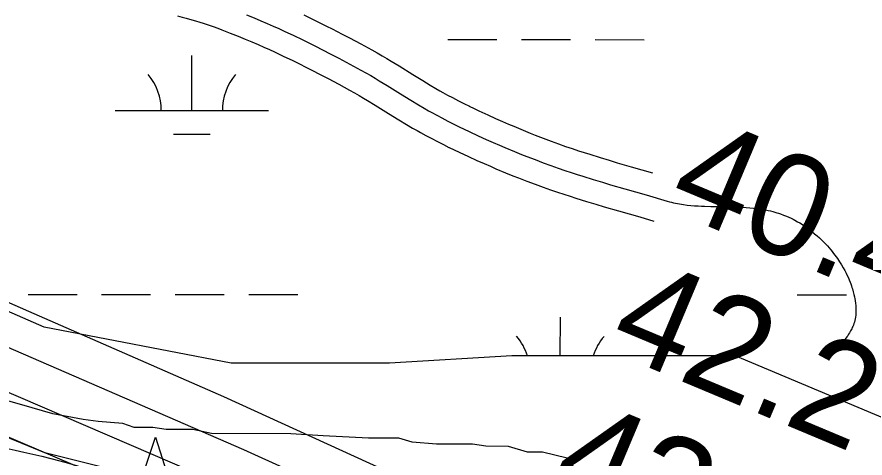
# Model space of a CAD drawing. Extents: x 3245246 to 3283090, y 806824 to 832173.
# Drawn here: x 3266863 to 3267417, y 822960 to 823248 of the extents above; entities that cross this region are included whole.
import ezdxf

# ---------------------------------------------------------------- set-up
doc = ezdxf.new("R2010")
doc.units = 0
for name, color, linetype in [('V-CHAN-NAID', 7, 'Continuous'), ('V-RIVR-RANG', 7, 'Continuous'), ('V-ROAD-CNTR', 7, 'Continuous'), ('V-SITE-VEGE', 7, 'Continuous'), ('V-TOPO-MAJR', 7, 'Continuous'), ('V-TOPO-MINR', 7, 'Continuous'), ('V-WETL-SWMP', 7, 'Continuous')]:
    doc.layers.add(name, color=color, linetype=linetype)

msp = doc.modelspace()

# ---------------------------------------------------------------- linework, layer by layer
at = {"layer": 'V-CHAN-NAID'}
msp.add_lwpolyline([(3266942.29, 822909.72), (3266932.71, 822909.79), (3266953.83, 822973.27), (3266974.06, 822909.5), (3266964.47, 822909.56), (3266962.89, 822910.14), (3266960.8, 822910.76), (3266958.76, 822911.21), (3266956.72, 822911.52), (3266955.56, 822911.63), (3266954.02, 822911.72), (3266952.3, 822911.71), (3266950.93, 822911.64), (3266949.02, 822911.44), (3266947.66, 822911.22), (3266945.87, 822910.84), (3266944.34, 822910.42), (3266943.31, 822910.09)], close=True, dxfattribs=at)
at = {"layer": 'V-ROAD-CNTR'}
for points in [[(3267463.29, 822871.03), (3267307.43, 822934.08), (3267219.4, 822948.45), (3267104.68, 822934.55), (3266995.65, 822934.55), (3266881.55, 822963.07), (3266786.35, 823002.17), (3266604.9, 823080.06), (3266300.51, 823251.17)], [(3266968.15, 823248.46), (3266971.11, 823247.7), (3266973.68, 823247.02), (3266975.91, 823246.4), (3266979.86, 823245.25), (3266982.78, 823244.36), (3266984.94, 823243.67), (3266988.22, 823242.57), (3266991.5, 823241.42), (3266994.37, 823240.36), (3266997.16, 823239.32), (3267002.58, 823237.24), (3267007.61, 823235.24), (3267012.29, 823233.32), (3267016.65, 823231.48), (3267020.72, 823229.72), (3267024.52, 823228.05), (3267028.07, 823226.45), (3267031.37, 823224.94), (3267037.58, 823222.02), (3267042.98, 823219.42), (3267047.68, 823217.1), (3267051.79, 823215.05), (3267055.37, 823213.23), (3267061.67, 823209.98), (3267066.35, 823207.52), (3267073.42, 823203.74), (3267080.44, 823199.92), (3267083.65, 823198.13), (3267086.63, 823196.43), (3267089.42, 823194.78), (3267092.03, 823193.22), (3267096.99, 823190.2), (3267105.76, 823184.75), (3267112.44, 823180.61), (3267117.55, 823177.51), (3267121.46, 823175.2), (3267124.43, 823173.48), (3267126.71, 823172.2), (3267130.12, 823170.32), (3267133.57, 823168.48), (3267137.74, 823166.34), (3267141.64, 823164.38), (3267145.25, 823162.59)], [(3267013.23, 823249.15), (3267018.05, 823247.17), (3267022.54, 823245.28), (3267026.73, 823243.47), (3267030.63, 823241.74), (3267034.27, 823240.1), (3267037.68, 823238.54), (3267044.02, 823235.57), (3267049.54, 823232.91), (3267054.35, 823230.54), (3267058.55, 823228.44), (3267062.21, 823226.58), (3267068.6, 823223.28), (3267073.38, 823220.77), (3267080.53, 823216.95), (3267087.68, 823213.06), (3267091.04, 823211.19), (3267094.16, 823209.4), (3267097.08, 823207.68), (3267099.79, 823206.06), (3267104.85, 823202.97), (3267113.66, 823197.5), (3267120.28, 823193.4), (3267125.26, 823190.38), (3267129.03, 823188.15), (3267131.87, 823186.51), (3267134.01, 823185.3), (3267137.25, 823183.51), (3267140.52, 823181.78), (3267144.55, 823179.71), (3267148.34, 823177.79), (3267151.91, 823176.03)], [(3267050.46, 823249.11), (3267056.11, 823246.39), (3267061.02, 823243.98), (3267065.3, 823241.83), (3267069.05, 823239.93), (3267075.53, 823236.59), (3267080.4, 823234.03), (3267087.65, 823230.15), (3267094.91, 823226.2), (3267098.42, 823224.25), (3267101.7, 823222.37), (3267104.73, 823220.59), (3267107.55, 823218.9), (3267112.72, 823215.74), (3267121.57, 823210.24), (3267128.12, 823206.19), (3267132.97, 823203.24), (3267136.6, 823201.1), (3267139.31, 823199.53), (3267141.32, 823198.4), (3267144.38, 823196.71), (3267147.47, 823195.07), (3267151.36, 823193.07), (3267155.05, 823191.21), (3267158.56, 823189.47)], [(3267158.47, 823189.52), (3267161.77, 823187.91), (3267164.82, 823186.46), (3267170.62, 823183.75), (3267175.69, 823181.44), (3267180.16, 823179.46), (3267184.08, 823177.76), (3267187.5, 823176.31), (3267193.58, 823173.78), (3267198.15, 823171.94), (3267201.57, 823170.58), (3267206.76, 823168.57), (3267211.95, 823166.61), (3267216.8, 823164.84), (3267221.36, 823163.23), (3267225.65, 823161.76), (3267229.69, 823160.41), (3267233.5, 823159.17), (3267237.06, 823158.03), (3267243.83, 823155.93), (3267249.76, 823154.13), (3267254.96, 823152.58), (3267264.14, 823149.91), (3267277.95, 823145.94)], [(3267151.91, 823176.03), (3267155.26, 823174.4), (3267158.41, 823172.89), (3267164.34, 823170.12), (3267169.55, 823167.76), (3267174.13, 823165.73), (3267178.16, 823163.98), (3267181.69, 823162.48), (3267187.9, 823159.9), (3267192.58, 823158.01), (3267196.1, 823156.62), (3267201.4, 823154.56), (3267206.73, 823152.55), (3267211.73, 823150.73), (3267216.43, 823149.07), (3267220.84, 823147.55), (3267224.99, 823146.17), (3267228.89, 823144.9), (3267232.55, 823143.73), (3267239.42, 823141.59), (3267245.45, 823139.76), (3267250.73, 823138.19), (3267259.97, 823135.5), (3267273.85, 823131.51), (3267287.71, 823127.5), (3267289.09, 823127.11), (3267290.46, 823126.76), (3267291.8, 823126.44), (3267293.13, 823126.15), (3267294.43, 823125.89), (3267295.72, 823125.65), (3267298.26, 823125.25), (3267300.73, 823124.92), (3267303.13, 823124.67), (3267305.46, 823124.47), (3267307.72, 823124.31), (3267309.92, 823124.19), (3267312.05, 823124.11), (3267316.18, 823123.99), (3267323.96, 823123.89), (3267327.38, 823123.84), (3267330.58, 823123.77), (3267333.58, 823123.68), (3267336.4, 823123.55), (3267339.04, 823123.38), (3267341.51, 823123.18), (3267343.83, 823122.95), (3267346.01, 823122.68), (3267348.05, 823122.39), (3267349.96, 823122.08), (3267351.74, 823121.74), (3267353.42, 823121.39), (3267354.99, 823121.03), (3267356.46, 823120.65), (3267357.84, 823120.27), (3267359.13, 823119.89), (3267360.34, 823119.51), (3267361.47, 823119.13), (3267363.59, 823118.35), (3267365.44, 823117.61), (3267367.06, 823116.9), (3267368.48, 823116.24), (3267369.72, 823115.63), (3267370.8, 823115.07), (3267372.69, 823114.02), (3267374.1, 823113.18), (3267375.16, 823112.53), (3267376.75, 823111.49), (3267378.33, 823110.39), (3267380.25, 823108.98), (3267382.06, 823107.57), (3267383.77, 823106.18), (3267385.37, 823104.8), (3267386.89, 823103.44), (3267388.31, 823102.1), (3267389.65, 823100.77), (3267390.92, 823099.48), (3267392.11, 823098.2), (3267393.23, 823096.95), (3267394.28, 823095.72), (3267395.27, 823094.53), (3267396.21, 823093.35), (3267397.08, 823092.21), (3267397.91, 823091.09), (3267398.69, 823090), (3267399.42, 823088.94), (3267400.11, 823087.91)], [(3267145.35, 823162.54), (3267148.74, 823160.89), (3267152, 823159.33), (3267158.06, 823156.5), (3267163.41, 823154.07), (3267168.11, 823151.99), (3267172.24, 823150.2), (3267175.88, 823148.65), (3267182.21, 823146.02), (3267187.01, 823144.08), (3267190.63, 823142.65), (3267196.05, 823140.55), (3267201.51, 823138.49), (3267206.65, 823136.61), (3267211.5, 823134.9), (3267216.04, 823133.34), (3267220.29, 823131.92), (3267224.28, 823130.62), (3267228.04, 823129.42), (3267235.02, 823127.25), (3267241.14, 823125.39), (3267246.49, 823123.8), (3267255.8, 823121.09), (3267269.7, 823117.1), (3267278.83, 823114.46)], [(3267400.11, 823087.91), (3267401.38, 823085.89), (3267402.5, 823083.98), (3267403.49, 823082.18), (3267404.37, 823080.48), (3267405.14, 823078.88), (3267405.82, 823077.37), (3267406.42, 823075.96), (3267406.94, 823074.63), (3267407.41, 823073.39), (3267407.82, 823072.22), (3267408.18, 823071.12), (3267408.49, 823070.09), (3267409.03, 823068.16), (3267409.45, 823066.48), (3267409.76, 823065.01), (3267410.01, 823063.73), (3267410.19, 823062.61), (3267410.46, 823060.65), (3267410.61, 823059.2), (3267410.69, 823058.11), (3267410.76, 823056.48), (3267410.78, 823054.87), (3267410.77, 823054.2), (3267410.73, 823053.55), (3267410.68, 823052.92), (3267410.51, 823051.69), (3267410.29, 823050.53), (3267410.03, 823049.44), (3267409.74, 823048.41), (3267409.42, 823047.45), (3267409.08, 823046.54), (3267408.74, 823045.69), (3267408.39, 823044.9), (3267408.03, 823044.15), (3267407.32, 823042.75), (3267406.63, 823041.54), (3267405.98, 823040.48), (3267405.37, 823039.56), (3267404.82, 823038.75), (3267403.8, 823037.36), (3267402.99, 823036.32), (3267402.36, 823035.55), (3267401.37, 823034.4), (3267400.34, 823033.27)]]:
    msp.add_lwpolyline(points, dxfattribs=at)
msp.add_spline([(3265843.13, 823432.94), (3265858.98, 823417.12), (3265884.36, 823393.48), (3265921.56, 823385.9), (3265988.57, 823351.07), (3266047.21, 823332.33), (3266110.89, 823317.69), (3266174.63, 823302.49), (3266237.94, 823256.14), (3266318.96, 823213.69), (3266446.25, 823144.04), (3266598.22, 823070.18), (3266698.27, 823024.21), (3266809.76, 822977.55), (3266902.83, 822954.65), (3266981.51, 822929.37), (3267047.02, 822922.93), (3267126.67, 822926.97), (3267196.8, 822934.46), (3267240.76, 822931.16), (3267315.46, 822929.02), (3267389.48, 822902.91), (3267472.52, 822855.33), (3267548.21, 822799.11), (3267673.18, 822703.23), (3267729.53, 822659.19), (3267800.82, 822580.02), (3267841.58, 822514.78), (3267890.36, 822443.64), (3267961.46, 822390.31), (3268026.22, 822347.95), (3268097.47, 822313.66), (3268226.82, 822221.48), (3268328.91, 822136.16), (3268437.97, 822030.19), (3268539.63, 821913.73), (3268611.4, 821855.02), (3268669.68, 821832.99), (3268741.62, 821835.21), (3268780.98, 821862.31), (3268824.18, 821916.6), (3268873.06, 822006.27), (3268932.52, 822098.07), (3268972.12, 822145.49), (3269019.4, 822162.03), (3269055.98, 822158.33), (3269086.75, 822138.72), (3269215.73, 821995.56), (3269467.12, 821682.49), (3269665.02, 821425.34), (3269890.24, 821132.34), (3269935.57, 821060.84), (3269937.76, 820947.01), (3269911.92, 820878.37), (3269882.42, 820803.43), (3269850.37, 820754.68), (3269820.83, 820702.94), (3269847.45, 820661.45), (3269995.31, 820504.9), (3270135.08, 820342.32), (3270215.8, 820249.25), (3270280.88, 820161.54), (3270409.84, 819983.24), (3270585.16, 819734.7), (3270723.07, 819531.19), (3270847.77, 819342.24), (3270941.21, 819194.89), (3271024.16, 819065.03), (3271103.72, 818955.95), (3271217.86, 818809.2), (3271322.11, 818665.04), (3271450.94, 818481.15), (3271547.8, 818329.85), (3271656.16, 818158.96), (3271778.9, 817965.4), (3271939.04, 817707.54), (3272036.56, 817466.51), (3272126.72, 817285.29), (3272211.94, 817051.13), (3272318, 816867.47), (3272429.35, 816683.19), (3272508.65, 816556.22), (3272571.56, 816398.68), (3272670.41, 816197), (3272779.92, 816022.86), (3272872.13, 815803.22), (3272964.65, 815556.57)], degree=3, dxfattribs=at)
at = {"layer": 'V-SITE-VEGE'}
for p, q in [((3266873.21, 822992.4), (3266855.96, 822997.43)), ((3266886.77, 822988.63), (3266873.21, 822992.4)), ((3266906.49, 822984.82), (3266886.77, 822988.63)), ((3266916.35, 822983.53), (3266906.49, 822984.82)), ((3266932.39, 822982.21), (3266916.35, 822983.53)), ((3266939.78, 822979.7), (3266932.39, 822982.21)), ((3266952.12, 822979.64), (3266939.78, 822979.7)), ((3266960.75, 822978.36), (3266952.12, 822979.64)), ((3266978.03, 822978.26), (3266960.75, 822978.36)), ((3266990.35, 822975.73), (3266978.03, 822978.26)), ((3267042.18, 822975.45), (3266990.35, 822975.73)), ((3267063.16, 822974.1), (3267042.18, 822975.45)), ((3267092.77, 822972.71), (3267063.16, 822974.1)), ((3267112.51, 822972.6), (3267092.77, 822972.71)), ((3267121.14, 822970.09), (3267112.51, 822972.6)), ((3267137.17, 822968.77), (3267121.14, 822970.09)), ((3267160.62, 822968.64), (3267137.17, 822968.77)), ((3267169.25, 822967.36), (3267160.62, 822968.64)), ((3267184.06, 822967.28), (3267169.25, 822967.36)), ((3267196.38, 822963.51), (3267184.06, 822967.28)), ((3267206.25, 822963.46), (3267196.38, 822963.51)), ((3267222.27, 822959.67), (3267206.25, 822963.46))]:
    msp.add_line(p, q, dxfattribs=at)
at = {"layer": 'V-TOPO-MAJR'}
msp.add_lwpolyline([(3267533.89, 822675.29), (3267409.12, 822744.33), (3267282.87, 822810.4), (3267154.39, 822872.04), (3267024.43, 822930.72), (3266660.24, 823087.56), (3266619.52, 823104.2), (3266578.43, 823119.8), (3266536.79, 823133.86), (3266494.78, 823146.88), (3266452.4, 823158.78), (3266409.89, 823170.21), (3266367.21, 823180.95), (3266324.4, 823191.22), (3266304.46, 823195.83), (3266251.56, 823207.88), (3266198.6, 823219.69), (3266145.57, 823231.13), (3266092.48, 823242.34), (3265645.66, 823335.1)], dxfattribs=at)
at = {"layer": 'V-TOPO-MINR'}
for points in [[(3267501.88, 822664.58), (3267388.22, 822727.39), (3267273.18, 822787.43), (3267156.07, 822843.33), (3267037.58, 822896.46), (3266750.68, 823018.99), (3266693.41, 823042.18), (3266635.62, 823063.9), (3266577.05, 823083.41), (3266517.96, 823101.46), (3266458.35, 823117.92), (3266398.58, 823133.74), (3266338.56, 823148.6), (3266278.38, 823162.83), (3266247.89, 823169.78), (3266172.28, 823186.74), (3266096.6, 823203.35), (3266020.81, 823219.45), (3265944.95, 823235.2), (3265602.28, 823305.14)], [(3267430.02, 822761.27), (3267292.57, 822833.42), (3267152.74, 822900.84), (3267011.34, 822965.13), (3266568.34, 823157.5), (3266544.42, 823167.37), (3266520.27, 823176.64), (3266495.8, 823185.01), (3266471.11, 823192.78), (3266446.2, 823199.88), (3266421.22, 823206.69), (3266396.12, 823213.08), (3266370.95, 823219.18), (3266360.04, 823221.72), (3266329.4, 823229.06), (3266298.83, 823236.65), (3266268.34, 823244.6), (3266237.92, 823252.79)], [(3267450.93, 822778.23), (3267302.29, 822856.46), (3267151.14, 822929.73), (3266998.32, 822999.69), (3266474.91, 823228.89), (3266468.02, 823231.76), (3266461.07, 823234.46), (3266454.03, 823236.9), (3266446.92, 823239.16), (3266439.75, 823241.24), (3266432.56, 823243.22), (3266425.33, 823245.08), (3266418.07, 823246.84), (3266415.08, 823247.54), (3266406.35, 823249.69)]]:
    msp.add_lwpolyline(points, dxfattribs=at)
at = {"layer": 'V-WETL-SWMP'}
for p, q in [((3267144.58, 823232.95), (3267176.58, 823232.94)), ((3267192.58, 823232.93), (3267224.58, 823232.92)), ((3267240.58, 823232.91), (3267272.58, 823232.9)), ((3266977.49, 823186.6), (3266977.51, 823222.6)), ((3266927.49, 823186.62), (3267027.49, 823186.58)), ((3266965.49, 823171.17), (3266989.49, 823171.16)), ((3266870.6, 823066.57), (3266902.6, 823066.56)), ((3266918.6, 823066.55), (3266950.6, 823066.54)), ((3266966.6, 823066.53), (3266998.6, 823066.52)), ((3267014.6, 823066.51), (3267046.6, 823066.5)), ((3267372.5, 823066.35), (3267404.5, 823066.34)), ((3267217.9, 823026.38), (3267217.91, 823051.68))]:
    msp.add_line(p, q, dxfattribs=at)
msp.add_lwpolyline([(3267477.48, 822965.28), (3267331.92, 823026.38), (3267186.36, 823026.38), (3267106.53, 823021.68), (3267003.23, 823021.68), (3266881.15, 823045.17), (3266730.89, 823110.97), (3266101.7, 823392.94)], dxfattribs=at)
for centre, start, end in [((3266922.25, 823187.1), 359.2032, 40.7468), ((3267032.74, 823187.05), 139.2032, 180.7468), ((3267162.65, 823016.18), 16.8162, 40.7468), ((3267273.13, 823016.13), 139.2032, 163.1019)]:
    msp.add_arc(centre, 35.25, start, end, dxfattribs=at)

# ---------------------------------------------------------------- texts
at = {"layer": 'V-RIVR-RANG'}
for s, p in [('40.4', (3267285.82, 823122.96)), ('42.2', (3267247.35, 823030.65)), ('43.2', (3267208.87, 822938.35))]:
    msp.add_text(s, height=67, rotation=337.2283, dxfattribs=at).set_placement(p)

doc.saveas('drawing.dxf')
